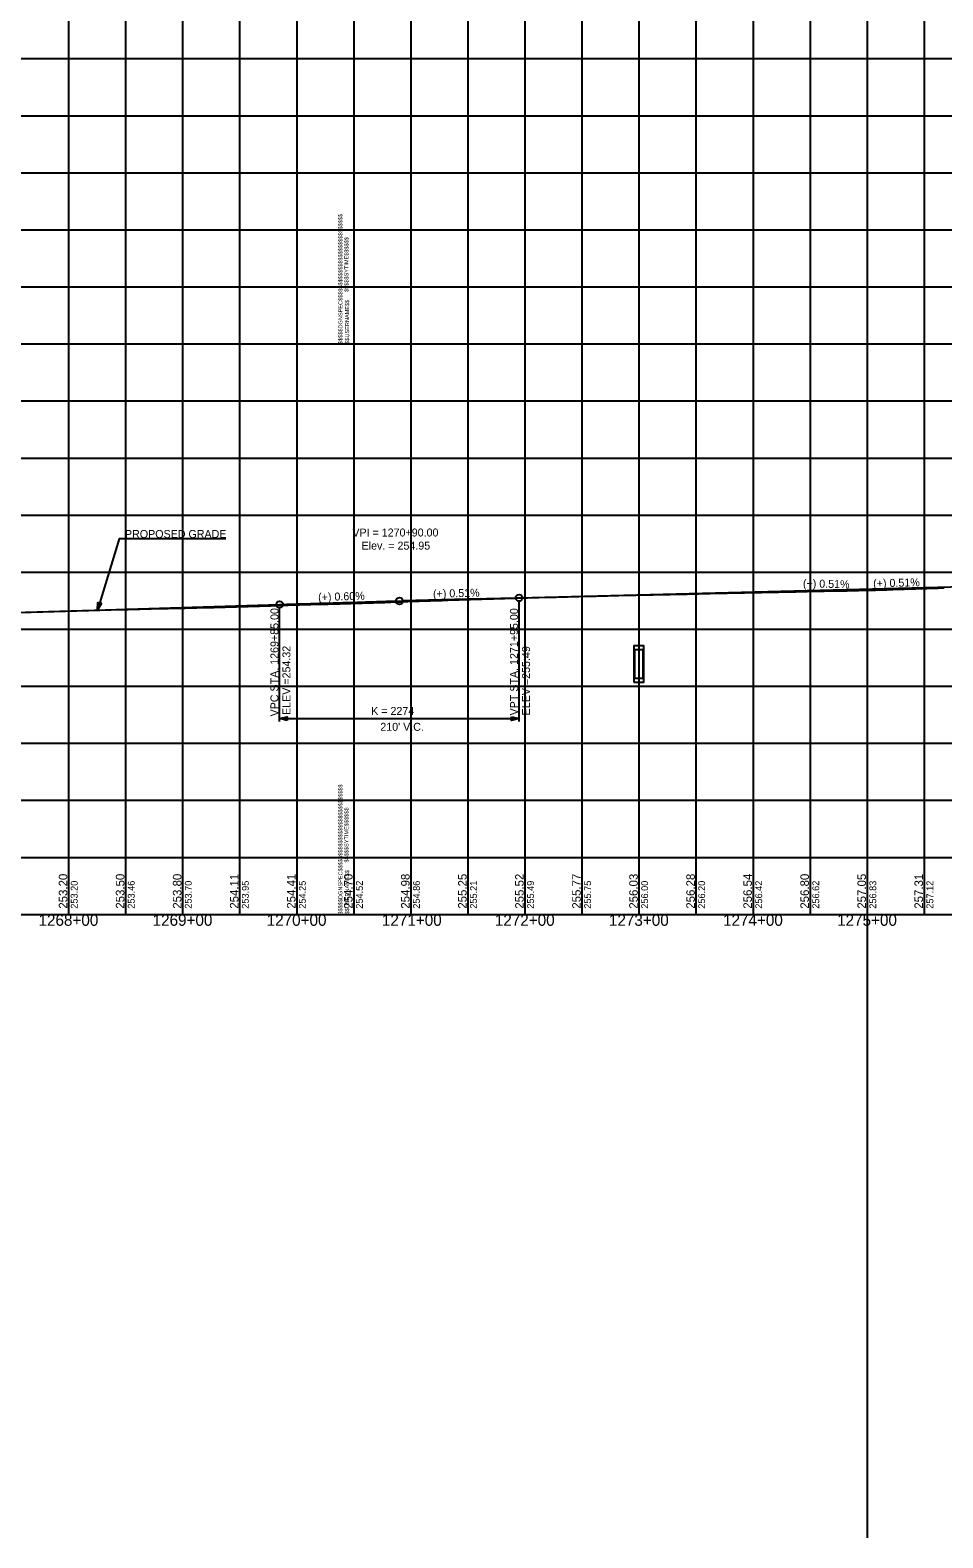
# Model space of a CAD drawing. Extents: x -90830 to 2015517, y -20856 to 836331.
# Drawn here: x 15690 to 16490, y -11344 to -10022 of the extents above; entities that cross this region are included whole.
import ezdxf

# ---------------------------------------------------------------- set-up
doc = ezdxf.new("R2010")
doc.units = 0
for name, color, linetype in [('Level 1', 7, 'Continuous'), ('RD_DDB_GradeTX', 7, 'Continuous'), ('RD_DDB_Profile_Elev', 7, 'Continuous'), ('RD_DDB_Profile_EX', 7, 'Continuous'), ('RD_DDB_Profile_Lbl', 7, 'Continuous'), ('RD_DDB_Profile_PR', 7, 'Continuous'), ('RD_DDB_StaTX', 7, 'Continuous'), ('RD_DDB_StripGrade', 7, 'Continuous'), ('RD_DDB_VCLbl', 7, 'Continuous'), ('RD_EX_DR_Pipe', 7, 'Continuous'), ('RD_GPK_Profile_Cell', 7, 'Continuous'), ('RD_PD_Final_TX', 7, 'Continuous'), ('RD_TX_Drainage', 7, 'Continuous')]:
    doc.layers.add(name, color=color, linetype=linetype)

msp = doc.modelspace()

# ---------------------------------------------------------------- linework, layer by layer
at = {"layer": 'Level 1'}
for p, q in [((16423.5, -3180.8), (16423.5, -11343.5)), ((15723.5, -9797.1), (15723.5, -10297.1)), ((15773.5, -9797.1), (15773.5, -10297.1)), ((15823.5, -9797.1), (15823.5, -10297.1)), ((15873.5, -9797.1), (15873.5, -10297.1)), ((15923.5, -9797.1), (15923.5, -10297.1)), ((15973.5, -9797.1), (15973.5, -10297.1)), ((15973.5, -9797.1), (15973.5, -10297.1)), ((15973.5, -9797.1), (15973.5, -10297.1)), ((16023.5, -9797.1), (16023.5, -10297.1)), ((16073.5, -9797.1), (16073.5, -10297.1)), ((16123.5, -9797.1), (16123.5, -10297.1)), ((16173.5, -9797.1), (16173.5, -10297.1)), ((16223.5, -9797.1), (16223.5, -10297.1)), ((16273.5, -9797.1), (16273.5, -10297.1)), ((16323.5, -9797.1), (16323.5, -10297.1)), ((16373.5, -9797.1), (16373.5, -10297.1)), ((16423.5, -9797.1), (16423.5, -10297.1)), ((16473.5, -9797.1), (16473.5, -10297.1)), ((14373.5, -10047.1), (15973.5, -10047.1)), ((15973.5, -10047.1), (17573.5, -10047.1)), ((14373.5, -10097.1), (15973.5, -10097.1)), ((15973.5, -10097.1), (17573.5, -10097.1)), ((14373.5, -10147.1), (15973.5, -10147.1)), ((15973.5, -10147.1), (17573.5, -10147.1)), ((14373.5, -10197.1), (15973.5, -10197.1)), ((15973.5, -10197.1), (17573.5, -10197.1)), ((14373.5, -10247.1), (15973.5, -10247.1)), ((15973.5, -10247.1), (17573.5, -10247.1)), ((14373.5, -10297.1), (15973.5, -10297.1)), ((14373.5, -10297.1), (15973.5, -10297.1)), ((15723.5, -10297.1), (15723.5, -10797.1)), ((15773.5, -10297.1), (15773.5, -10797.1)), ((15823.5, -10297.1), (15823.5, -10797.1)), ((15873.5, -10297.1), (15873.5, -10797.1)), ((15923.5, -10297.1), (15923.5, -10797.1)), ((15973.5, -10297.1), (17573.5, -10297.1)), ((15973.5, -10297.1), (15973.5, -10797.1)), ((15973.5, -10297.1), (15973.5, -10797.1)), ((15973.5, -10297.1), (17573.5, -10297.1)), ((15973.5, -10297.1), (15973.5, -10797.1)), ((16023.5, -10297.1), (16023.5, -10797.1)), ((16073.5, -10297.1), (16073.5, -10797.1)), ((16123.5, -10297.1), (16123.5, -10797.1)), ((16173.5, -10297.1), (16173.5, -10797.1)), ((16223.5, -10297.1), (16223.5, -10797.1)), ((16273.5, -10297.1), (16273.5, -10797.1)), ((16323.5, -10297.1), (16323.5, -10797.1)), ((16373.5, -10297.1), (16373.5, -10797.1)), ((16423.5, -10297.1), (16423.5, -10797.1)), ((16473.5, -10297.1), (16473.5, -10797.1)), ((14373.5, -10347.1), (15973.5, -10347.1)), ((15973.5, -10347.1), (17573.5, -10347.1)), ((14373.5, -10397.1), (15973.5, -10397.1)), ((15973.5, -10397.1), (17573.5, -10397.1)), ((14373.5, -10447.1), (15973.5, -10447.1)), ((15973.5, -10447.1), (17573.5, -10447.1)), ((14373.5, -10497.1), (15973.5, -10497.1)), ((15973.5, -10497.1), (17573.5, -10497.1)), ((14373.5, -10547.1), (15973.5, -10547.1)), ((15973.5, -10547.1), (17573.5, -10547.1)), ((14373.5, -10597.1), (15973.5, -10597.1)), ((15973.5, -10597.1), (17573.5, -10597.1)), ((14373.5, -10647.1), (15973.5, -10647.1)), ((15973.5, -10647.1), (17573.5, -10647.1)), ((14373.5, -10697.1), (15973.5, -10697.1)), ((15973.5, -10697.1), (17573.5, -10697.1)), ((14373.5, -10747.1), (15973.5, -10747.1)), ((15973.5, -10747.1), (17573.5, -10747.1)), ((14373.5, -10797.1), (15973.5, -10797.1)), ((15973.5, -10797.1), (17573.5, -10797.1))]:
    msp.add_line(p, q, dxfattribs=at)
at = {"layer": 'RD_DDB_GradeTX'}
for p, q in [((15942.5, -10524.5), (16010.5, -10522.4)), ((16084.4, -10520.5), (16016.5, -10522.3))]:
    msp.add_line(p, q, dxfattribs=at)
msp.add_circle((16013.5, -10522.4), 3, dxfattribs=at)
at = {"layer": 'RD_DDB_Profile_EX'}
for points in [[(16045.9, -10522.1), (16050.9, -10521.9), (16055.9, -10521.7), (16060.9, -10521.5), (16065.9, -10521.3), (16070.9, -10521.2), (16075.9, -10521), (16080.9, -10520.9), (16085.9, -10520.7), (16090.9, -10520.6), (16095.9, -10520.4), (16100.9, -10520.3), (16105.9, -10520.2), (16110.9, -10520), (16115.9, -10519.9), (16120.9, -10519.7), (16125.9, -10519.6), (16130.9, -10519.5), (16135.9, -10519.3), (16140.9, -10519.2), (16145.9, -10519.1), (16150.9, -10519), (16155.9, -10518.8), (16160.9, -10518.7), (16165.9, -10518.5), (16170.9, -10518.4), (16175.9, -10518.3), (16180.9, -10518.2), (16185.9, -10518.1), (16190.9, -10517.9), (16195.9, -10517.8), (16200.9, -10517.7), (16205.9, -10517.6), (16210.9, -10517.4), (16215.9, -10517.3), (16220.9, -10517.2), (16225.9, -10517.1), (16230.9, -10517), (16235.9, -10516.9), (16240.9, -10516.8), (16245.9, -10516.6), (16250.9, -10516.6), (16255.9, -10516.5), (16260.9, -10516.4), (16265.9, -10516.3), (16270.9, -10516.2), (16275.9, -10516), (16280.9, -10515.9), (16285.9, -10515.8), (16290.9, -10515.7), (16295.9, -10515.6), (16300.9, -10515.5), (16305.9, -10515.4), (16310.9, -10515.3), (16315.9, -10515.2), (16320.9, -10515.1), (16325.9, -10515), (16330.9, -10514.9), (16335.9, -10514.8), (16340.9, -10514.7), (16345.9, -10514.6), (16350.9, -10514.5), (16355.9, -10514.4), (16360.9, -10514.3), (16365.9, -10514.2), (16370.9, -10514.1), (16375.9, -10513.9), (16380.9, -10513.8), (16385.9, -10513.7), (16390.9, -10513.6), (16395.9, -10513.5), (16400.9, -10513.5), (16405.9, -10513.4), (16410.9, -10513.2), (16415.9, -10513.1), (16420.9, -10513), (16425.9, -10512.9), (16430.9, -10512.8), (16435.9, -10512.6), (16440.9, -10512.5), (16445.9, -10512.3), (16450.9, -10512.2), (16455.9, -10512), (16460.9, -10511.9), (16465.9, -10511.7), (16470.9, -10511.6), (16475.9, -10511.4), (16480.9, -10511.3), (16485.9, -10511.2), (16490.9, -10511)], [(15685.9, -10532.3), (15690.9, -10532.1), (15695.9, -10532), (15700.9, -10531.8), (15705.9, -10531.7), (15710.9, -10531.5), (15715.9, -10531.4), (15720.9, -10531.2), (15725.9, -10531.1), (15730.9, -10530.9), (15735.9, -10530.8), (15740.9, -10530.7), (15745.9, -10530.5), (15750.9, -10530.4), (15755.9, -10530.3), (15760.9, -10530.2), (15765.9, -10530), (15770.9, -10529.9), (15775.9, -10529.8), (15780.9, -10529.6), (15785.9, -10529.5), (15790.9, -10529.4), (15795.9, -10529.2), (15800.9, -10529.1), (15805.9, -10529), (15810.9, -10528.9), (15815.9, -10528.8), (15820.9, -10528.7), (15825.9, -10528.6), (15830.9, -10528.4), (15835.9, -10528.3), (15840.9, -10528.2), (15845.9, -10528.1), (15850.9, -10528), (15855.9, -10527.8), (15860.9, -10527.7), (15865.9, -10527.6), (15870.9, -10527.4), (15875.9, -10527.3), (15880.9, -10527.2), (15885.9, -10527), (15890.9, -10526.9), (15895.9, -10526.7), (15900.9, -10526.6), (15905.9, -10526.4), (15910.9, -10526.2), (15915.9, -10526.1), (15920.9, -10525.9), (15925.9, -10525.8), (15930.9, -10525.6), (15935.9, -10525.5), (15940.9, -10525.3), (15945.9, -10525.2), (15950.9, -10525.1), (15955.9, -10525), (15960.9, -10524.8), (15965.9, -10524.7), (15970.9, -10524.6), (15975.9, -10524.4), (15980.9, -10524.3), (15985.9, -10524.1), (15990.9, -10524), (15995.9, -10523.8), (16000.9, -10523.7), (16005.9, -10523.5), (16010.9, -10523.3), (16015.9, -10523.1), (16020.9, -10522.9), (16025.9, -10522.7), (16030.9, -10522.6), (16035.9, -10522.4), (16040.9, -10522.3), (16045.9, -10522.1)]]:
    msp.add_lwpolyline(points, dxfattribs=at)
at = {"layer": 'RD_DDB_Profile_PR'}
for p, q in [((16118.5, -10519.7), (16613.5, -10507)), ((15228.5, -10546.1), (15908.5, -10525.5))]:
    msp.add_line(p, q, dxfattribs=at)
msp.add_spline([(15908.5, -10525.5), (15912.7, -10525.4), (15916.9, -10525.3), (15921.1, -10525.2), (15925.3, -10525), (15929.5, -10524.9), (15933.7, -10524.8), (15937.9, -10524.7), (15942.1, -10524.5), (15946.3, -10524.4), (15950.5, -10524.3), (15954.7, -10524.2), (15958.9, -10524), (15963.1, -10523.9), (15967.3, -10523.8), (15971.5, -10523.7), (15975.7, -10523.6), (15979.9, -10523.4), (15984.1, -10523.3), (15988.3, -10523.2), (15992.5, -10523.1), (15996.7, -10523), (16000.9, -10522.8), (16005.1, -10522.7), (16009.3, -10522.6), (16013.5, -10522.5), (16017.7, -10522.4), (16021.9, -10522.2), (16026.1, -10522.1), (16030.3, -10522), (16034.5, -10521.9), (16038.7, -10521.8), (16042.9, -10521.7), (16047.1, -10521.6), (16051.3, -10521.4), (16055.5, -10521.3), (16059.7, -10521.2), (16063.9, -10521.1), (16068.1, -10521), (16072.3, -10520.9), (16076.5, -10520.8), (16080.7, -10520.7), (16084.9, -10520.5), (16089.1, -10520.4), (16093.3, -10520.3), (16097.5, -10520.2), (16101.7, -10520.1), (16105.9, -10520), (16110.1, -10519.9), (16114.3, -10519.8), (16118.5, -10519.7)], degree=3, dxfattribs=at)
at = {"layer": 'RD_DDB_VCLbl'}
for p, q in [((15908.5, -10628), (15908.5, -10528.5)), ((16118.5, -10628), (16118.5, -10522.7)), ((15908.5, -10625.5), (16118.5, -10625.5))]:
    msp.add_line(p, q, dxfattribs=at)
for centre in [(16118.5, -10519.7), (15908.5, -10525.5)]:
    msp.add_circle(centre, 3, dxfattribs=at)
at = {"layer": 'RD_EX_DR_Pipe'}
for points in [[(16219, -10593.5), (16227.9, -10593.5), (16227.9, -10561.8), (16219, -10561.8)], [(16219.7, -10590.1), (16227.2, -10590.1), (16227.2, -10565.1), (16219.7, -10565.1)]]:
    msp.add_lwpolyline(points, close=True, dxfattribs=at)
at = {"layer": 'RD_GPK_Profile_Cell'}
msp.add_line((4823.5, -10797.1), (75223.5, -10797.1), dxfattribs=at)
at = {"layer": 'RD_PD_Final_TX'}
for p, q in [((15749, -10530.4), (15749.3, -10523.7)), ((15750.9, -10524.2), (15749, -10530.4)), ((15749, -10530.4), (15752.4, -10524.6)), ((15749.3, -10523.7), (15752.4, -10524.6))]:
    msp.add_line(p, q, dxfattribs=at)
for points in [[(15861.4, -10468), (15768, -10468), (15749, -10530.4)], [(15750.8, -10524.2), (15749, -10530), (15750.8, -10524.2), (15749.1, -10529.7), (15750.7, -10524.2), (15749.1, -10529.5), (15750.6, -10524.2), (15749.1, -10529.3), (15750.5, -10524.1), (15749.1, -10528.9), (15750.5, -10524.1), (15749.1, -10528.5), (15750.4, -10524.1), (15749.1, -10528.2), (15750.3, -10524.1), (15749.2, -10527.9), (15750.2, -10524.1), (15749.2, -10527.6), (15750.2, -10524), (15749.2, -10527.4), (15750.1, -10524), (15749.2, -10527), (15750, -10524), (15749.2, -10526.6), (15749.9, -10523.9), (15749.2, -10526.3), (15749.9, -10523.9), (15749.2, -10525.8), (15749.8, -10523.9), (15749.3, -10525.5), (15749.7, -10523.8), (15749.3, -10525.1), (15749.6, -10523.9), (15749.3, -10524.8), (15749.6, -10523.8), (15749.3, -10524.5), (15749.5, -10523.8), (15749.4, -10524.1), (15749.4, -10523.8)], [(15749.1, -10530), (15750.9, -10524.2), (15749.2, -10529.8), (15751, -10524.3), (15749.3, -10529.6), (15751, -10524.3), (15749.4, -10529.4), (15751.1, -10524.3), (15749.6, -10529.2), (15751.1, -10524.3), (15749.7, -10529), (15751.2, -10524.3), (15749.8, -10528.8), (15751.2, -10524.3), (15750, -10528.5), (15751.3, -10524.4), (15750.1, -10528.3), (15751.4, -10524.3), (15750.3, -10528.1), (15751.5, -10524.4), (15750.4, -10527.8), (15751.5, -10524.4), (15750.6, -10527.6), (15751.6, -10524.5), (15750.8, -10527.2), (15751.6, -10524.4), (15750.9, -10527), (15751.7, -10524.4), (15751.1, -10526.7), (15751.7, -10524.5), (15751.3, -10526.4), (15751.8, -10524.5), (15751.4, -10526.2), (15751.9, -10524.6), (15751.6, -10525.9), (15751.9, -10524.6), (15751.7, -10525.6), (15752, -10524.6), (15751.9, -10525.4), (15752.1, -10524.6), (15752, -10525.3), (15752.2, -10524.7), (15752.3, -10524.7), (15752.2, -10524.7)]]:
    msp.add_lwpolyline(points, dxfattribs=at)
at = {"layer": 'RD_TX_Drainage'}
for points in [[(15915.1, -10627.2), (15908.5, -10625.5), (15915.1, -10623.9)], [(16111.9, -10623.9), (16118.5, -10625.5), (16111.9, -10627.2)]]:
    msp.add_lwpolyline(points, close=True, dxfattribs=at)

# ---------------------------------------------------------------- texts
at = {"layer": 'Level 1'}
for s, p in [('$$$$$DGNSPEC$$$$$$$$$$$$$$$$$$$$$$$$$$$$', (15963.6, -10297.2)), ('$$$$$SYTIME$$$$$$', (15968.9, -10251.6)), ('$$USERNAME$$', (15969.5, -10297)), ('$$$$$DGNSPEC$$$$$$$$$$$$$$$$$$$$$$$$$$$$', (15963.6, -10797.2)), ('$$$$$SYTIME$$$$$$', (15968.9, -10751.6)), ('$$USERNAME$$', (15969.5, -10797))]:
    msp.add_text(s, height=3.544, rotation=90, dxfattribs=at).set_placement(p)
at = {"layer": 'RD_DDB_GradeTX'}
for s, rotation, p in [('(+) 0.51%', 358.7196, (16367.2, -10510.4)), ('(+) 0.51%', 1.4666, (16428.9, -10510.5)), ('(+) 0.60%', 1.731, (15942.4, -10522.5)), ('(+) 0.51%', 1.4666, (16043.1, -10519.6))]:
    msp.add_text(s, height=7, rotation=rotation, dxfattribs=at).set_placement(p)
at = {"layer": 'RD_DDB_Profile_Elev'}
for s, p in [('253.20', (15722.5, -10792.1)), ('253.50', (15772.5, -10792.1)), ('253.80', (15822.5, -10792.1)), ('254.11', (15872.5, -10792.1)), ('254.41', (15922.5, -10792.1)), ('254.70', (15972.5, -10792.1)), ('254.98', (16022.5, -10792.1)), ('255.25', (16072.5, -10792.1)), ('255.52', (16122.5, -10792.1)), ('255.77', (16172.5, -10792.1)), ('256.03', (16222.5, -10792.1)), ('256.28', (16272.5, -10792.1)), ('256.54', (16322.5, -10792.1)), ('256.80', (16372.5, -10792.1)), ('257.05', (16422.5, -10792.1)), ('257.31', (16472.5, -10792.1))]:
    msp.add_text(s, height=7.5, rotation=90, dxfattribs=at).set_placement(p)
at = {"layer": 'RD_DDB_Profile_Lbl'}
for s, p in [('VPI = 1270+90.00', (15972.3, -10465.9)), ('Elev. = 254.95', (15980.4, -10477.4))]:
    msp.add_text(s, height=7, dxfattribs=at).set_placement(p)
at = {"layer": 'RD_DDB_StaTX'}
for s, p in [('1268+00', (15697.2, -10807.1)), ('1269+00', (15797.2, -10807.1)), ('1270+00', (15897.2, -10807.1)), ('1271+00', (15998.2, -10807.1)), ('1272+00', (16097.2, -10807.1)), ('1273+00', (16197.2, -10807.1)), ('1274+00', (16297.2, -10807.1)), ('1275+00', (16397.2, -10807.1))]:
    msp.add_text(s, height=10, dxfattribs=at).set_placement(p)
at = {"layer": 'RD_DDB_StripGrade'}
for s, height, p in [('VPC STA. 1269+85.00 ', 7, (15907.5, -10623.6)), ('VPT STA. 1271+95.00 ', 7, (16117.5, -10622.7)), ('ELEV.=254.32', 7, (15918, -10622.3)), ('ELEV.=255.49', 7, (16128, -10622.7)), ('253.20', 6, (15731.5, -10792.1)), ('253.46', 6, (15781.5, -10792.1)), ('253.70', 6, (15831.5, -10792.1)), ('253.95', 6, (15881.5, -10792.1)), ('254.25', 6, (15931.5, -10792.1)), ('254.52', 6, (15981.5, -10792.1)), ('254.86', 6, (16031.5, -10792.1)), ('255.21', 6, (16081.5, -10792.1)), ('255.49', 6, (16131.5, -10792.1)), ('255.75', 6, (16181.5, -10792.1)), ('256.00', 6, (16231.5, -10792.1)), ('256.20', 6, (16281.5, -10792.1)), ('256.42', 6, (16331.5, -10792.1)), ('256.62', 6, (16381.5, -10792.1)), ('256.83', 6, (16431.5, -10792.1)), ('257.12', 6, (16481.5, -10792.1))]:
    msp.add_text(s, height=height, rotation=90, dxfattribs=at).set_placement(p)
at = {"layer": 'RD_DDB_VCLbl'}
for s, p in [('K = 2274', (15988.8, -10622.3)), ("210' V.C.", (15996.8, -10636.2))]:
    msp.add_text(s, height=7, dxfattribs=at).set_placement(p)
at = {"layer": 'RD_PD_Final_TX'}
msp.add_text('PROPOSED GRADE', height=7, dxfattribs=at).set_placement((15773, -10467.2))

doc.saveas('drawing.dxf')
